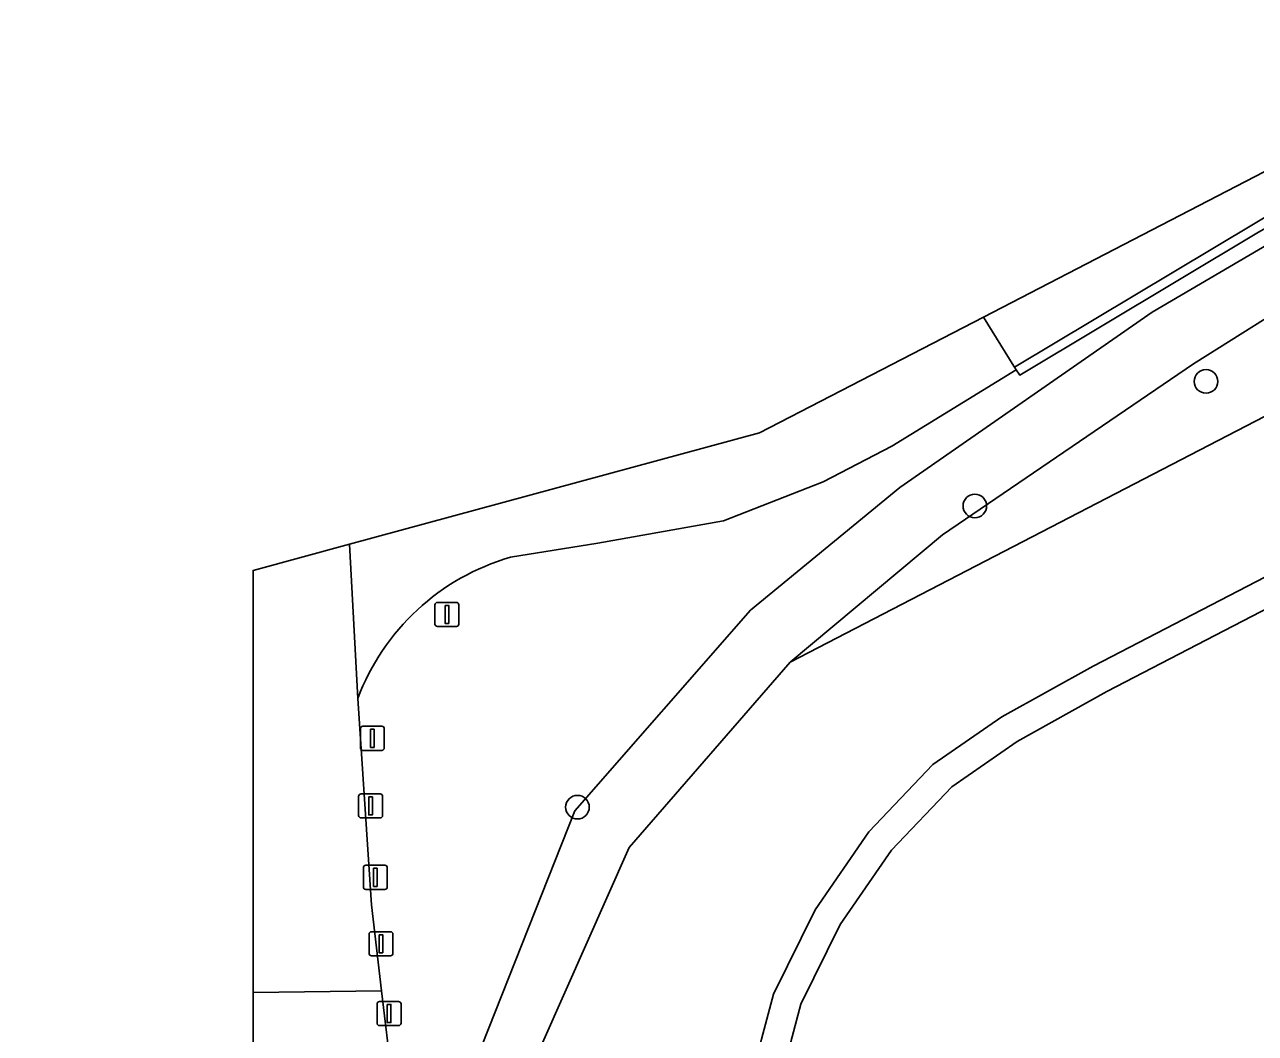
# Model space of a CAD drawing. Extents: x 164494 to 166241, y 382475 to 384495.
# Drawn here: x 164779.8 to 164830.8, y 383616.4 to 383658.3 of the extents above; entities that cross this region are included whole.
import ezdxf

# ---------------------------------------------------------------- set-up
doc = ezdxf.new("R2010")
doc.units = 0
for name, color, linetype in [('IMGEO_Afsluitpaal', 7, 'Continuous'), ('IMGEO_Berm_halfverhard', 7, 'Continuous'), ('IMGEO_Boom', 7, 'Continuous'), ('IMGEO_Bouwland', 7, 'Continuous'), ('IMGEO_Groenvoorziening', 7, 'Continuous'), ('IMGEO_Haag', 7, 'Continuous'), ('IMGEO_Hek', 7, 'Continuous'), ('IMGEO_Lichtmast', 7, 'Continuous'), ('IMGEO_Rijbaan_lokaal_gesloten', 7, 'Continuous'), ('IMGEO_Rijbaan_lokaal_open', 7, 'Continuous'), ('IMGEO_Verkeersbordpaal', 7, 'Continuous'), ('IMGEO_Waterloop', 7, 'Continuous')]:
    doc.layers.add(name, color=color, linetype=linetype)

msp = doc.modelspace()

# ---------------------------------------------------------------- linework, layer by layer
at = {"layer": 'IMGEO_Afsluitpaal'}
for p, q in [((164793.636, 383625.434), (164793.636, 383626.234)), ((164793.636, 383626.234), (164793.636, 383625.434)), ((164793.736, 383626.334), (164794.526, 383626.334)), ((164794.526, 383626.334), (164793.736, 383626.334)), ((164794.626, 383626.234), (164794.626, 383625.434)), ((164794.626, 383625.434), (164794.626, 383626.234)), ((164794.526, 383625.334), (164793.736, 383625.334)), ((164793.736, 383625.334), (164794.526, 383625.334)), ((164793.932, 383623.372), (164794.722, 383623.372)), ((164794.722, 383623.372), (164793.932, 383623.372)), ((164793.832, 383622.472), (164793.832, 383623.272)), ((164793.832, 383623.272), (164793.832, 383622.472)), ((164794.822, 383623.272), (164794.822, 383622.472)), ((164794.822, 383622.472), (164794.822, 383623.272)), ((164794.722, 383622.372), (164793.932, 383622.372)), ((164793.932, 383622.372), (164794.722, 383622.372)), ((164794.065, 383619.717), (164794.065, 383620.517)), ((164794.065, 383620.517), (164794.065, 383619.717)), ((164794.165, 383620.617), (164794.955, 383620.617)), ((164794.955, 383620.617), (164794.165, 383620.617)), ((164795.055, 383620.517), (164795.055, 383619.717)), ((164795.055, 383619.717), (164795.055, 383620.517)), ((164794.955, 383619.617), (164794.165, 383619.617)), ((164794.165, 383619.617), (164794.955, 383619.617)), ((164794.502, 383617.721), (164795.292, 383617.721)), ((164795.292, 383617.721), (164794.502, 383617.721)), ((164794.402, 383616.821), (164794.402, 383617.621)), ((164794.402, 383617.621), (164794.402, 383616.821)), ((164795.392, 383617.621), (164795.392, 383616.821)), ((164795.392, 383616.821), (164795.392, 383617.621)), ((164795.292, 383616.721), (164794.502, 383616.721)), ((164794.502, 383616.721), (164795.292, 383616.721))]:
    msp.add_line(p, q, dxfattribs=at)
for points in [[(164794.056, 383626.209), (164794.206, 383626.209), (164794.206, 383625.459), (164794.056, 383625.459), (164794.056, 383626.209)], [(164794.252, 383623.247), (164794.402, 383623.247), (164794.402, 383622.497), (164794.252, 383622.497), (164794.252, 383623.247)], [(164794.485, 383620.492), (164794.635, 383620.492), (164794.635, 383619.742), (164794.485, 383619.742), (164794.485, 383620.492)], [(164794.822, 383617.596), (164794.972, 383617.596), (164794.972, 383616.846), (164794.822, 383616.846), (164794.822, 383617.596)]]:
    msp.add_lwpolyline(points, dxfattribs=at)
for centre, start, end in [((164793.736, 383626.234), 90, 180), ((164793.736, 383626.234), 90, 180), ((164794.526, 383626.234), 0, 90), ((164794.526, 383626.234), 360, 90), ((164793.736, 383625.434), 180, 270), ((164793.736, 383625.434), 180, 270), ((164794.526, 383625.434), 270, 0), ((164794.526, 383625.434), 270, 0), ((164793.932, 383623.272), 90, 180), ((164793.932, 383623.272), 90, 180), ((164794.722, 383623.272), 0, 90), ((164794.722, 383623.272), 360, 90), ((164793.932, 383622.472), 180, 270), ((164793.932, 383622.472), 180, 270), ((164794.722, 383622.472), 270, 0), ((164794.722, 383622.472), 270, 0), ((164794.165, 383620.517), 90, 180), ((164794.165, 383620.517), 90, 180), ((164794.955, 383620.517), 0, 90), ((164794.955, 383620.517), 360, 90), ((164794.165, 383619.717), 180, 270), ((164794.165, 383619.717), 180, 270), ((164794.955, 383619.717), 270, 0), ((164794.955, 383619.717), 270, 0), ((164794.502, 383617.621), 90, 180), ((164794.502, 383617.621), 90, 180), ((164795.292, 383617.621), 0, 90), ((164795.292, 383617.621), 360, 90), ((164794.502, 383616.821), 180, 270), ((164794.502, 383616.821), 180, 270), ((164795.292, 383616.821), 270, 0), ((164795.292, 383616.821), 270, 0)]:
    msp.add_arc(centre, 0.1, start, end, dxfattribs=at)
at = {"layer": 'IMGEO_Berm_halfverhard'}
msp.add_lwpolyline([(164976.85, 383725.174), (164953.21, 383713.153), (164938.761, 383705.808), (164924.553, 383698.624), (164878.878, 383675.626), (164862.302, 383667.117), (164855.278, 383663.565), (164850.201, 383660.836), (164841.27, 383655.959), (164832.44, 383650.982), (164820.831, 383644.042), (164820.902, 383643.929), (164821.052, 383643.708), (164830.956, 383649.632), (164843.457, 383656.75)], dxfattribs=at)
at = {"layer": 'IMGEO_Boom'}
for centre in [(164828.778, 383643.446), (164819.191, 383638.28), (164802.71, 383625.784)]:
    msp.add_circle(centre, 0.489, dxfattribs=at)
at = {"layer": 'IMGEO_Bouwland'}
msp.add_lwpolyline([(164928.234, 383684.303), (164824.66, 383630.577), (164820.95, 383628.512), (164818.238, 383626.631), (164815.731, 383623.998), (164813.605, 383620.911), (164811.972, 383617.605), (164811.019, 383614.012), (164810.566, 383610.418), (164810.553, 383607.289), (164811.16, 383604.868), (164816.545, 383583.409), (164902.622, 383606.736)], dxfattribs=at)
at = {"layer": 'IMGEO_Groenvoorziening'}
for points in [[(164802.507, 383588.732), (164799.066, 383603.377), (164797.104, 383611.727), (164802.603, 383625.63), (164809.891, 383633.959), (164816.085, 383639.05), (164826.55, 383646.324), (164839.944, 383654.173), (164848.685, 383658.819), (164880.212, 383674.739), (164883.315, 383676.338), (164927.212, 383699.147), (164948.869, 383710.091), (164959.254, 383715), (164967.401, 383719.255), (164974.258, 383722.561), (164975.932, 383723.273), (164988.541, 383730.218), (164989.337, 383730.508), (164989.808, 383729.478), (164990.822, 383729.992), (164990.205, 383731.628), (164918.162, 383694.89), (164857.491, 383664.27)], [(164927.701, 383691.998), (164811.527, 383631.796), (164804.848, 383624.106), (164799.513, 383612.083), (164801.317, 383603.927), (164806.83, 383579.001), (164807.843, 383574.948), (164907.593, 383602.564)], [(164928.877, 383685.988), (164824.092, 383631.634), (164820.315, 383629.532), (164817.453, 383627.547), (164814.797, 383624.757), (164812.568, 383621.52), (164810.843, 383618.029), (164809.838, 383614.242), (164809.366, 383610.496), (164809.352, 383607.143), (164815.985, 383581.685), (164912.898, 383608.611)], [(164912.898, 383608.611), (164815.985, 383581.685), (164809.352, 383607.143), (164809.366, 383610.496), (164809.838, 383614.242), (164810.843, 383618.029), (164812.568, 383621.52), (164814.797, 383624.757), (164817.453, 383627.547), (164820.315, 383629.532), (164824.092, 383631.634), (164928.877, 383685.988)], [(164902.622, 383606.736), (164816.545, 383583.409), (164811.16, 383604.868), (164810.553, 383607.289), (164810.566, 383610.418), (164811.019, 383614.012), (164811.972, 383617.605), (164813.605, 383620.911), (164815.731, 383623.998), (164818.238, 383626.631), (164820.95, 383628.512), (164824.66, 383630.577), (164928.234, 383684.303)], [(164843.457, 383656.75), (164830.956, 383649.632), (164821.052, 383643.708), (164820.902, 383643.929), (164815.742, 383640.754), (164812.902, 383639.284), (164808.769, 383637.656), (164803.549, 383636.731), (164799.928, 383636.153)], [(164793.601, 383630.29), (164794.172, 383621.734), (164794.59, 383618.168), (164795.009, 383614.601), (164795.971, 383609.049), (164797.302, 383602.946), (164799.569, 383592.553), (164800.827, 383587.248), (164800.915, 383586.881), (164801.35, 383586.988), (164803.45, 383578.404), (164807.569, 383561.29)]]:
    msp.add_lwpolyline(points, dxfattribs=at)
msp.add_lwpolyline([(164927.701, 383691.998), (164989.188, 383722.727), (164990.706, 383719.489), (164992.605, 383719.604), (165020.734, 383644.934), (165022.66, 383645.632), (164991.899, 383727.139), (164990.822, 383729.992), (164989.808, 383729.478), (164977.892, 383723.426), (164974.048, 383721.633), (164968.246, 383718.661), (164954.718, 383711.67), (164940.075, 383703.712), (164928.811, 383698.02), (164884.017, 383674.854), (164880.928, 383673.27), (164849.262, 383657.068), (164840.2, 383651.692), (164828.266, 383644.181), (164817.851, 383637.077), (164811.527, 383631.796)], close=True, dxfattribs=at)
msp.add_arc((164802.608, 383626.915), 9.619, 106.1805, 159.4598, dxfattribs=at)
at = {"layer": 'IMGEO_Haag'}
for points in [[(164928.877, 383685.988), (164824.092, 383631.634), (164820.315, 383629.532), (164817.453, 383627.547), (164814.797, 383624.757), (164812.568, 383621.52), (164810.843, 383618.029), (164809.838, 383614.242), (164809.366, 383610.496), (164809.352, 383607.143), (164815.985, 383581.685), (164912.898, 383608.611)], [(164902.622, 383606.736), (164816.545, 383583.409), (164811.16, 383604.868), (164810.553, 383607.289), (164810.566, 383610.418), (164811.019, 383614.012), (164811.972, 383617.605), (164813.605, 383620.911), (164815.731, 383623.998), (164818.238, 383626.631), (164820.95, 383628.512), (164824.66, 383630.577), (164928.234, 383684.303)]]:
    msp.add_lwpolyline(points, dxfattribs=at)
at = {"layer": 'IMGEO_Hek'}
msp.add_lwpolyline([(164811.16, 383604.868), (164810.553, 383607.289), (164810.566, 383610.418), (164811.019, 383614.012), (164811.972, 383617.605), (164813.605, 383620.911), (164815.731, 383623.998), (164818.238, 383626.631), (164820.95, 383628.512), (164824.66, 383630.577), (164928.234, 383684.303), (164939.695, 383654.166)], dxfattribs=at)
at = {"layer": 'IMGEO_Lichtmast'}
for p, q in [((164793.707, 383628.24), (164793.707, 383629.04)), ((164793.707, 383629.04), (164793.707, 383628.24)), ((164793.807, 383629.14), (164794.597, 383629.14)), ((164794.597, 383629.14), (164793.807, 383629.14)), ((164794.697, 383629.04), (164794.697, 383628.24)), ((164794.697, 383628.24), (164794.697, 383629.04)), ((164794.597, 383628.14), (164793.807, 383628.14)), ((164793.807, 383628.14), (164794.597, 383628.14))]:
    msp.add_line(p, q, dxfattribs=at)
msp.add_lwpolyline([(164794.127, 383629.015), (164794.277, 383629.015), (164794.277, 383628.265), (164794.127, 383628.265), (164794.127, 383629.015)], dxfattribs=at)
for centre, start, end in [((164793.807, 383629.04), 90, 180), ((164793.807, 383629.04), 90, 180), ((164794.597, 383629.04), 0, 90), ((164794.597, 383629.04), 360, 90), ((164793.807, 383628.24), 180, 270), ((164793.807, 383628.24), 180, 270), ((164794.597, 383628.24), 270, 0), ((164794.597, 383628.24), 270, 0)]:
    msp.add_arc(centre, 0.1, start, end, dxfattribs=at)
at = {"layer": 'IMGEO_Rijbaan_lokaal_gesloten'}
msp.add_lwpolyline([(165008.054, 383743.64), (164903.014, 383689.351), (164819.55, 383646.119), (164819.55, 383646.119), (164820.805, 383644.084), (164820.831, 383644.042), (164832.44, 383650.982), (164841.27, 383655.959), (164850.201, 383660.836), (164855.278, 383663.565), (164862.302, 383667.117), (164878.878, 383675.626), (164924.553, 383698.624), (164938.761, 383705.808), (164953.21, 383713.153), (164976.85, 383725.174)], dxfattribs=at)
at = {"layer": 'IMGEO_Rijbaan_lokaal_open'}
for points in [[(164799.928, 383636.153), (164803.549, 383636.731), (164808.769, 383637.656), (164812.902, 383639.284), (164815.742, 383640.754), (164820.902, 383643.929), (164820.831, 383644.042), (164820.805, 383644.084), (164819.55, 383646.119), (164819.55, 383646.119), (164810.265, 383641.31), (164793.254, 383636.691)], [(164793.254, 383636.691), (164789.255, 383635.605), (164789.255, 383618.089), (164794.59, 383618.168), (164794.172, 383621.734), (164793.601, 383630.29), (164793.254, 383636.691)], [(164793.254, 383636.691), (164793.601, 383630.29)], [(164794.145, 383590.286), (164794.565, 383589.729), (164794.823, 383589.12), (164795.714, 383585.957), (164800.827, 383587.248), (164799.569, 383592.553), (164797.302, 383602.946), (164795.971, 383609.049), (164795.009, 383614.601), (164794.59, 383618.168), (164789.255, 383618.089), (164789.255, 383598.438), (164779.782, 383594.727)]]:
    msp.add_lwpolyline(points, dxfattribs=at)
msp.add_arc((164802.608, 383626.915), 9.619, 106.1805, 159.4598, dxfattribs=at)
at = {"layer": 'IMGEO_Verkeersbordpaal'}
for p, q in [((164796.801, 383633.379), (164796.801, 383634.179)), ((164796.801, 383634.179), (164796.801, 383633.379)), ((164796.901, 383634.279), (164797.691, 383634.279)), ((164797.691, 383634.279), (164796.901, 383634.279)), ((164797.791, 383634.179), (164797.791, 383633.379)), ((164797.791, 383633.379), (164797.791, 383634.179)), ((164797.691, 383633.279), (164796.901, 383633.279)), ((164796.901, 383633.279), (164797.691, 383633.279))]:
    msp.add_line(p, q, dxfattribs=at)
msp.add_lwpolyline([(164797.221, 383634.154), (164797.371, 383634.154), (164797.371, 383633.404), (164797.221, 383633.404), (164797.221, 383634.154)], dxfattribs=at)
for centre, start, end in [((164796.901, 383634.179), 90, 180), ((164796.901, 383634.179), 90, 180), ((164797.691, 383634.179), 0, 90), ((164797.691, 383634.179), 360, 90), ((164796.901, 383633.379), 180, 270), ((164796.901, 383633.379), 180, 270), ((164797.691, 383633.379), 270, 0), ((164797.691, 383633.379), 270, 0)]:
    msp.add_arc(centre, 0.1, start, end, dxfattribs=at)
at = {"layer": 'IMGEO_Waterloop'}
msp.add_lwpolyline([(164839.944, 383654.173), (164826.55, 383646.324), (164816.085, 383639.05), (164809.891, 383633.959), (164802.603, 383625.63), (164797.104, 383611.727), (164799.066, 383603.377), (164802.507, 383588.732), (164806.006, 383574.598), (164806.242, 383573.56), (164806.328, 383573.265), (164808.069, 383573.736), (164807.843, 383574.948), (164806.83, 383579.001), (164801.317, 383603.927), (164799.513, 383612.083), (164804.848, 383624.106), (164811.527, 383631.796), (164817.851, 383637.077), (164828.266, 383644.181), (164840.2, 383651.692)], dxfattribs=at)

doc.saveas('drawing.dxf')
